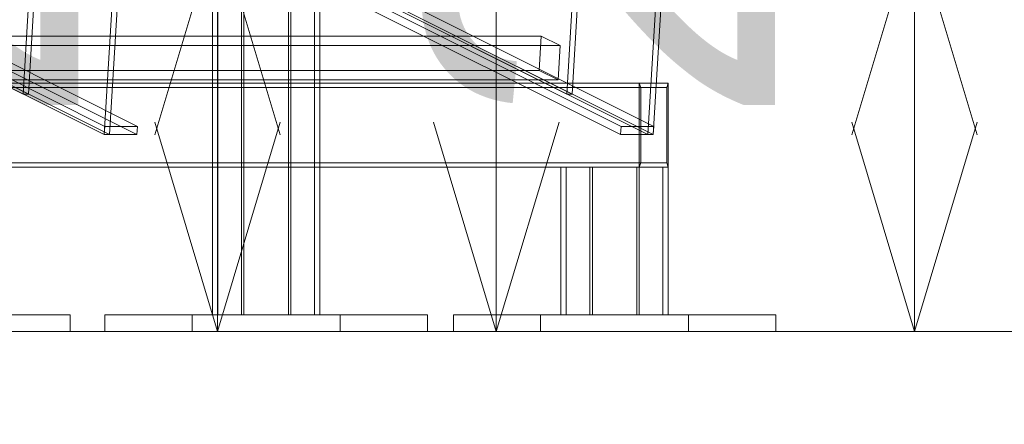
# Model space of a CAD drawing. Header units: millimetres. Extents: x -4395 to 65662, y -65530 to 6847.
# Tile 904 of 1034: x 26808 to 27515, y -67 to 223. Entities that reach past the tile are written whole.
import ezdxf

# ---------------------------------------------------------------- set-up
doc = ezdxf.new("R2010")
doc.units = ezdxf.units.MM
doc.layers.add('COTAS_P', color=1, linetype='Continuous', lineweight=0)
doc.layers.add('lateral_C06', color=7, linetype='Continuous', lineweight=0)
doc.dimstyles.new('R19_100', dxfattribs={"dimtxt": 250, "dimasz": 150, "dimexe": 150, "dimexo": 80, "dimgap": 100, "dimtad": 1, "dimtih": 1, "dimtoh": 1, "dimdsep": 46, "dimcen": 0.09, "dimadec": 0, "dimazin": 0, "dimtfac": 1, "dimtdec": 4, "dimtofl": 0, "dimtmove": 0, "dimatfit": 3, "dimfxl": 1, "dimtolj": 1, "dimtzin": 0, "dimarcsym": 0})

# ---------------------------------------------------------------- blocks, each defined once
blk = doc.blocks.new('DIM_R33_9')
at = {"layer": 'COTAS_P'}
for p, q in [((26750.07, 1241), (27150.07, 1241)), ((27150.07, 1241), (27105.07, 1091)), ((27150.07, 0), (27150.07, 1241)), ((27150.07, 1241), (27195.07, 1091)), ((27150.07, 0), (27105.07, 150)), ((27150.07, 0), (27195.07, 150)), ((26750.07, 0), (27150.07, 0))]:
    blk.add_line(p, q, dxfattribs=at)
blk.add_text('1241 P', height=250, rotation=90, dxfattribs=at).set_placement((27050.07, 620.5))
blk = doc.blocks.new('DIM_R33_11')
at = {"layer": 'COTAS_P'}
for p, q in [((27400.07, 561), (27800.07, 561)), ((27800.07, 561), (27755.07, 411)), ((27800.07, 0), (27800.07, 561)), ((27800.07, 561), (27845.07, 411)), ((27800.07, 0), (27755.07, 150)), ((27800.07, 0), (27845.07, 150)), ((27400.07, 0), (27800.07, 0))]:
    blk.add_line(p, q, dxfattribs=at)
blk.add_text('561 P', height=250, rotation=90, dxfattribs=at).set_placement((27700.07, 280.5))
blk = doc.blocks.new('DIM_R33_16')
at = {"layer": 'COTAS_P'}
for p, q in [((27050.07, 291), (27450.07, 291)), ((27450.07, 291), (27405.07, 141)), ((27450.07, 0), (27450.07, 291)), ((27450.07, 291), (27495.07, 141)), ((27450.07, 0), (27405.07, 150)), ((27450.07, 0), (27495.07, 150)), ((27050.07, 0), (27450.07, 0))]:
    blk.add_line(p, q, dxfattribs=at)
blk.add_text('291 P', height=250, rotation=90, dxfattribs=at).set_placement((27350.07, 145.5))
blk = doc.blocks.new('DIM_R33_17')
at = {"layer": 'COTAS_P'}
for p, q in [((26550.07, 541), (26950.07, 541)), ((26950.07, 541), (26905.07, 391)), ((26950.07, 0), (26950.07, 541)), ((26950.07, 541), (26995.07, 391)), ((26950.07, 0), (26905.07, 150)), ((26950.07, 0), (26995.07, 150)), ((26550.07, 0), (26950.07, 0))]:
    blk.add_line(p, q, dxfattribs=at)
blk.add_text('541 P', height=250, rotation=90, dxfattribs=at).set_placement((26850.07, 270.5))
blk = doc.blocks.new('DIM_R33_18')
at = {"layer": 'COTAS_P'}
for p, q in [((26550.07, 291), (26950.07, 291)), ((26950.07, 291), (26905.07, 141)), ((26950.07, 0), (26950.07, 291)), ((26950.07, 291), (26995.07, 141)), ((26950.07, 0), (26905.07, 150)), ((26950.07, 0), (26995.07, 150)), ((26550.07, 0), (26950.07, 0))]:
    blk.add_line(p, q, dxfattribs=at)
blk.add_text('291 P', height=250, rotation=90, dxfattribs=at).set_placement((26850.07, 145.5))
blk = doc.blocks.new('DIM_R33_30')
at = {"layer": 'COTAS_P'}
for p, q in [((112.7, 0), (112.7, -2500)), ((65298.09, 0), (65298.09, -2500)), ((112.7, -2500), (262.7, -2455)), ((65298.09, -2500), (65148.09, -2455)), ((112.7, -2500), (65298.09, -2500)), ((112.7, -2500), (262.7, -2545)), ((65298.09, -2500), (65148.09, -2545))]:
    blk.add_line(p, q, dxfattribs=at)
blk.add_text('65185.39 P', height=250, dxfattribs=at).set_placement((32705.4, -2400))

msp = doc.modelspace()

# ---------------------------------------------------------------- linework, layer by layer
at = {"layer": 'lateral_C06'}
for p, q in [((27239.542, 146.999), (26691.635, 420.953)), ((26715.078, 420.953), (27262.985, 146.999)), ((26691.278, 415.041), (27239.185, 141.088)), ((26710.971, 415.041), (27258.878, 141.088)), ((27262.629, 141.088), (26714.722, 415.041)), ((26790.758, 375.148), (27200.705, 170.174)), ((27204.456, 170.174), (26794.509, 375.148)), ((26821.714, 354.417), (26810.602, 170.174)), ((26814.353, 170.174), (26825.465, 354.417)), ((27211.817, 354.417), (27200.705, 170.174)), ((27204.456, 170.174), (27215.568, 354.417)), ((26869.131, 146.999), (26516.274, 323.428)), ((26539.718, 323.428), (26892.575, 146.999)), ((26515.917, 317.516), (26868.774, 141.088)), ((26515.917, 317.516), (26810.602, 170.174)), ((26872.525, 141.088), (26519.668, 317.516)), ((26814.353, 170.174), (26519.668, 317.516)), ((26892.218, 141.088), (26539.361, 317.516)), ((26875.727, 256.362), (26868.774, 141.088)), ((26872.525, 141.088), (26879.478, 256.362)), ((27265.83, 256.362), (27258.878, 141.088)), ((27262.629, 141.088), (27269.581, 256.362)), ((26946.388, 12), (26946.388, 242.855)), ((26950.244, 242.855), (26950.244, 12)), ((26967.227, 242.855), (26967.227, 12)), ((26968.999, 12), (26968.999, 242.855)), ((27000.882, 242.855), (27000.882, 12)), ((27002.653, 12), (27002.653, 242.855)), ((27019.637, 242.855), (27019.637, 12)), ((27023.492, 12), (27023.492, 242.855)), ((26788.431, 211.708), (27182.285, 211.708)), ((27180.8, 187.077), (27182.285, 211.708)), ((27182.285, 211.708), (27195.973, 204.865)), ((27195.973, 204.865), (26802.118, 204.865)), ((27194.487, 180.233), (27195.973, 204.865)), ((27180.8, 187.077), (26786.945, 187.077)), ((27194.487, 180.233), (27180.8, 187.077)), ((26690.004, 177.855), (27252.653, 177.855)), ((26710.843, 177.855), (27273.492, 177.855)), ((26800.633, 180.233), (27194.487, 180.233)), ((27252.653, 177.855), (27252.653, 117.855)), ((27252.653, 177.855), (27253.695, 174.855)), ((27273.492, 177.855), (27252.653, 177.855)), ((27273.492, 177.855), (27272.45, 174.855)), ((27273.492, 117.855), (27273.492, 177.855)), ((27253.695, 174.855), (26691.046, 174.855)), ((27272.45, 174.855), (26709.801, 174.855)), ((26810.602, 170.174), (26814.353, 170.174)), ((27200.705, 170.174), (27204.456, 170.174)), ((27253.695, 120.855), (27253.695, 174.855)), ((27253.695, 174.855), (27272.45, 174.855)), ((27272.45, 174.855), (27272.45, 120.855)), ((26869.131, 146.999), (26868.774, 141.088)), ((26892.575, 146.999), (26869.131, 146.999)), ((26892.218, 141.088), (26892.575, 146.999)), ((27239.542, 146.999), (27239.185, 141.088)), ((27262.985, 146.999), (27239.542, 146.999)), ((27262.629, 141.088), (27262.985, 146.999)), ((26868.774, 141.088), (26872.525, 141.088)), ((26868.774, 141.088), (26892.218, 141.088)), ((27239.185, 141.088), (27262.629, 141.088)), ((27258.878, 141.088), (27262.629, 141.088)), ((27253.695, 120.855), (26691.046, 120.855)), ((26709.801, 120.855), (27272.45, 120.855)), ((27252.653, 117.855), (27253.695, 120.855)), ((27272.45, 120.855), (27253.695, 120.855)), ((27272.45, 120.855), (27273.492, 117.855)), ((26690.004, 117.855), (27252.653, 117.855)), ((27273.492, 117.855), (26710.843, 117.855)), ((27196.388, 12), (27196.388, 117.855)), ((27196.388, 117.855), (27217.227, 117.855)), ((27196.388, 117.855), (27200.244, 117.855)), ((27252.653, 117.855), (27196.388, 117.855)), ((27218.999, 117.855), (27200.244, 117.855)), ((27200.244, 117.855), (27200.244, 12)), ((27200.244, 117.855), (27250.882, 117.855)), ((27217.227, 117.855), (27217.227, 12)), ((27218.999, 117.855), (27217.227, 117.855)), ((27217.227, 117.855), (27273.492, 117.855)), ((27218.999, 12), (27218.999, 117.855)), ((27269.637, 117.855), (27218.999, 117.855)), ((27250.882, 117.855), (27250.882, 12)), ((27252.653, 117.855), (27250.882, 117.855)), ((27250.882, 117.855), (27269.637, 117.855)), ((27252.653, 12), (27252.653, 117.855)), ((27273.492, 117.855), (27252.653, 117.855)), ((27269.637, 117.855), (27269.637, 12)), ((27273.492, 117.855), (27269.637, 117.855)), ((27273.492, 12), (27273.492, 117.855)), ((26844.212, 12), (26675.417, 12)), ((26781.695, 12), (26844.212, 12)), ((26844.212, 0), (26844.212, 12)), ((26931.801, 12), (26869.285, 12)), ((26869.285, 12), (27038.079, 12)), ((26869.285, 0), (26869.285, 12)), ((27100.596, 12), (26931.801, 12)), ((26931.801, 12), (26931.801, 0)), ((26967.227, 12), (26946.388, 12)), ((26950.244, 12), (26946.388, 12)), ((26946.388, 12), (27002.653, 12)), ((26950.244, 12), (26968.999, 12)), ((27000.882, 12), (26950.244, 12)), ((26967.227, 12), (26968.999, 12)), ((27023.492, 12), (26967.227, 12)), ((26968.999, 12), (27019.637, 12)), ((27000.882, 12), (27002.653, 12)), ((27019.637, 12), (27000.882, 12)), ((27002.653, 12), (27023.492, 12)), ((27019.637, 12), (27023.492, 12)), ((27038.079, 12), (27100.596, 12)), ((27038.079, 12), (27038.079, 0)), ((27100.596, 0), (27100.596, 12)), ((27181.801, 12), (27119.285, 12)), ((27119.285, 12), (27288.079, 12)), ((27119.285, 0), (27119.285, 12)), ((27350.596, 12), (27181.801, 12)), ((27181.801, 12), (27181.801, 0)), ((27217.227, 12), (27196.388, 12)), ((27200.244, 12), (27196.388, 12)), ((27196.388, 12), (27252.653, 12)), ((27200.244, 12), (27218.999, 12)), ((27250.882, 12), (27200.244, 12)), ((27217.227, 12), (27218.999, 12)), ((27273.492, 12), (27217.227, 12)), ((27218.999, 12), (27269.637, 12)), ((27250.882, 12), (27252.653, 12)), ((27269.637, 12), (27250.882, 12)), ((27252.653, 12), (27273.492, 12)), ((27269.637, 12), (27273.492, 12)), ((27288.079, 12), (27350.596, 12)), ((27288.079, 12), (27288.079, 0)), ((27350.596, 0), (27350.596, 12)), ((26675.417, 0), (26844.212, 0)), ((26844.212, 0), (26781.695, 0)), ((27038.079, 0), (26869.285, 0)), ((26869.285, 0), (26931.801, 0)), ((26931.801, 0), (27100.596, 0)), ((27100.596, 0), (27038.079, 0)), ((27288.079, 0), (27119.285, 0)), ((27119.285, 0), (27181.801, 0)), ((27181.801, 0), (27350.596, 0)), ((27350.596, 0), (27288.079, 0))]:
    msp.add_line(p, q, dxfattribs=at)

# ---------------------------------------------------------------- dimensions: what is measured, and where the dimension line sits
at = {"layer": 'COTAS_P'}
for p1, p2, distance, picture, middle in [((26750.067, 0), (26750.067, 1241), -400, 'DIM_R33_9', (27150.067, 620.5)), ((27400.067, 0), (27400.067, 561), -400, 'DIM_R33_11', (27800.067, 280.5)), ((26550.067, 0), (26550.067, 541), -400, 'DIM_R33_17', (26950.067, 270.5)), ((26550.067, 0), (26550.067, 291), -400, 'DIM_R33_18', (26950.067, 145.5)), ((27050.067, 0), (27050.067, 291), -400, 'DIM_R33_16', (27450.067, 145.5)), ((112.7, 0), (65298.0949, 0), -2500, 'DIM_R33_30', (32705.3975, -2500))]:
    dim = msp.add_aligned_dim(p1=p1, p2=p2, distance=distance, text='<> P', dimstyle='R19_100', dxfattribs=at)
    dim.commit()
    dim.dimension.update_dxf_attribs({"geometry": picture, "text_midpoint": middle})

doc.saveas('drawing.dxf')
